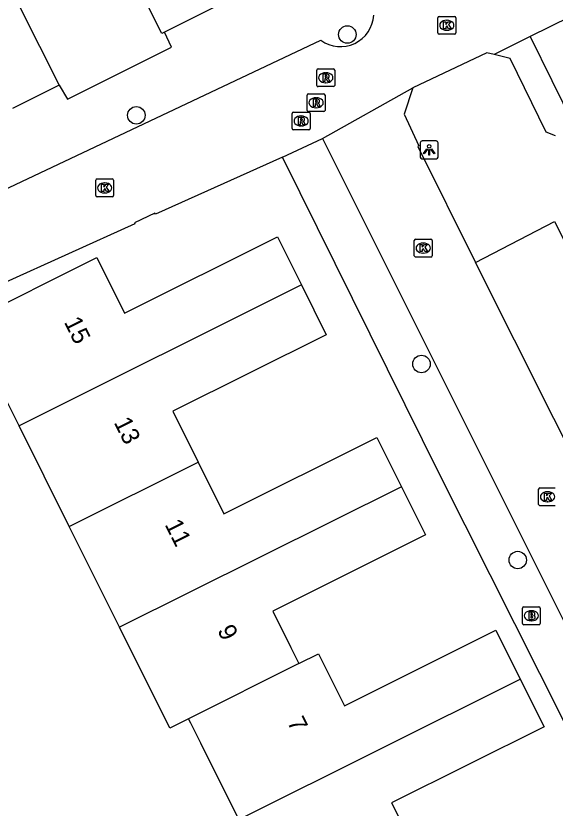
# Model space of a CAD drawing. Extents: x 157793 to 159380, y 380882 to 382313.
# Drawn here: x 158790.9 to 158821.16, y 381800.46 to 381844.88 of the extents above; entities that cross this region are included whole.
import ezdxf

# ---------------------------------------------------------------- set-up
doc = ezdxf.new("R2010")
doc.units = 0
for name, color, linetype in [('IMGEO_Boom', 7, 'Continuous'), ('IMGEO_Brandkraan', 7, 'Continuous'), ('IMGEO_Kolk', 7, 'Continuous'), ('IMGEO_Lichtpunt', 7, 'Continuous'), ('IMGEO_Pand', 7, 'Continuous'), ('IMGEO_Pand_nummerreeks', 7, 'Continuous'), ('IMGEO_Parkeervlak_open', 7, 'Continuous'), ('IMGEO_Rijbaan_lokaal_open', 7, 'Continuous'), ('IMGEO_Rioolput', 7, 'Continuous'), ('IMGEO_Voetpad_open', 7, 'Continuous')]:
    doc.layers.add(name, color=color, linetype=linetype)

msp = doc.modelspace()

# ---------------------------------------------------------------- linework, layer by layer
at = {"layer": 'IMGEO_Boom'}
for centre in [(158809.499, 381843.835), (158797.664, 381839.305), (158813.658, 381825.362), (158819.058, 381814.373)]:
    msp.add_circle(centre, 0.489, dxfattribs=at)
at = {"layer": 'IMGEO_Brandkraan'}
for p, q in [((158819.323, 381810.822), (158819.323, 381811.674)), ((158819.398, 381811.748), (158820.25, 381811.748)), ((158819.811, 381811.528), (158819.836, 381811.528)), ((158820.324, 381811.674), (158820.324, 381810.822)), ((158819.834, 381810.968), (158819.809, 381810.968)), ((158820.25, 381810.748), (158819.398, 381810.748))]:
    msp.add_line(p, q, dxfattribs=at)
for points in [[(158819.323, 381810.822), (158819.323, 381811.674)], [(158819.398, 381811.748), (158820.25, 381811.748)], [(158819.671, 381811.448), (158819.671, 381811.048), (158819.884, 381811.048)], [(158819.902, 381811.448), (158819.671, 381811.448)], [(158819.85, 381811.367), (158819.796, 381811.367), (158819.796, 381811.291)], [(158820.324, 381811.674), (158820.324, 381810.822)], [(158819.796, 381811.291), (158819.849, 381811.291)], [(158819.858, 381811.215), (158819.796, 381811.215), (158819.796, 381811.134)], [(158819.796, 381811.134), (158819.858, 381811.134)], [(158820.25, 381810.748), (158819.398, 381810.748)]]:
    msp.add_lwpolyline(points, dxfattribs=at)
for centre, radius, start, end in [((158819.4, 381811.672), 0.0765, 91.552, 178.448), ((158819.4, 381811.672), 0.0765, 91.552, 178.448), ((158819.851, 381811.329), 0.0379, 267.8285, 90.9355), ((158819.906, 381811.303), 0.145, 59.4692, 91.5367), ((158819.931, 381811.35), 0.0922, 285.5137, 58.1501), ((158820.248, 381811.672), 0.0765, 1.552, 88.448), ((158820.248, 381811.672), 0.0765, 1.552, 88.448), ((158819.859, 381811.174), 0.0404, 269.8759, 90.5077), ((158819.89, 381811.299), 0.251, 268.6676, 293.5347), ((158819.936, 381811.158), 0.105, 301.3115, 78.989), ((158819.4, 381810.824), 0.0765, 181.552, 268.448), ((158819.4, 381810.824), 0.0765, 181.552, 268.448), ((158820.248, 381810.824), 0.0765, 271.552, 358.448), ((158820.248, 381810.824), 0.0765, 271.552, 358.448)]:
    msp.add_arc(centre, radius, start, end, dxfattribs=at)
for centre, major_axis, ratio, start_param, end_param in [((158819.81, 381811.248), (-0.387, 0.002), 0.722429, 4.712389, 7.853982), ((158819.835, 381811.248), (-0.39, 0.002), 0.717154, 1.570796, 4.712389)]:
    msp.add_ellipse(centre, major_axis=major_axis, ratio=ratio, start_param=start_param, end_param=end_param, dxfattribs=at)
at = {"layer": 'IMGEO_Kolk'}
for p, q in [((158814.579, 381843.925), (158814.579, 381844.777)), ((158814.654, 381844.851), (158815.506, 381844.851)), ((158815.58, 381844.777), (158815.58, 381843.925)), ((158815.067, 381844.631), (158815.092, 381844.631)), ((158815.506, 381843.851), (158814.654, 381843.851)), ((158815.09, 381844.071), (158815.065, 381844.071)), ((158795.389, 381834.811), (158795.389, 381835.663)), ((158795.464, 381835.737), (158796.316, 381835.737)), ((158795.877, 381835.517), (158795.902, 381835.517)), ((158796.39, 381835.663), (158796.39, 381834.811)), ((158795.9, 381834.957), (158795.875, 381834.957)), ((158796.316, 381834.737), (158795.464, 381834.737)), ((158813.256, 381831.435), (158813.256, 381832.287)), ((158813.331, 381832.361), (158814.183, 381832.361)), ((158814.257, 381832.287), (158814.257, 381831.435)), ((158813.744, 381832.141), (158813.769, 381832.141)), ((158814.183, 381831.361), (158813.331, 381831.361)), ((158813.767, 381831.581), (158813.742, 381831.581)), ((158820.23, 381817.493), (158820.23, 381818.345)), ((158820.305, 381818.419), (158821.157, 381818.419)), ((158820.718, 381818.199), (158820.743, 381818.199)), ((158820.741, 381817.639), (158820.716, 381817.639)), ((158821.157, 381817.419), (158820.305, 381817.419))]:
    msp.add_line(p, q, dxfattribs=at)
for points in [[(158814.579, 381843.925), (158814.579, 381844.777)], [(158814.654, 381844.851), (158815.506, 381844.851)], [(158815.58, 381844.777), (158815.58, 381843.925)], [(158814.9, 381844.551), (158815.023, 381844.551), (158815.023, 381844.4), (158815.153, 381844.551), (158815.317, 381844.551), (158815.171, 381844.4), (158815.324, 381844.151), (158815.172, 381844.151), (158815.087, 381844.315), (158815.023, 381844.248), (158815.023, 381844.151), (158814.9, 381844.151), (158814.9, 381844.551)], [(158815.506, 381843.851), (158814.654, 381843.851)], [(158795.389, 381834.811), (158795.389, 381835.663)], [(158795.464, 381835.737), (158796.316, 381835.737)], [(158795.71, 381835.437), (158795.833, 381835.437), (158795.833, 381835.286), (158795.963, 381835.437), (158796.127, 381835.437), (158795.981, 381835.286), (158796.134, 381835.037), (158795.982, 381835.037), (158795.897, 381835.201), (158795.833, 381835.134), (158795.833, 381835.037), (158795.71, 381835.037), (158795.71, 381835.437)], [(158796.39, 381835.663), (158796.39, 381834.811)], [(158796.316, 381834.737), (158795.464, 381834.737)], [(158813.256, 381831.435), (158813.256, 381832.287)], [(158813.331, 381832.361), (158814.183, 381832.361)], [(158814.257, 381832.287), (158814.257, 381831.435)], [(158813.577, 381832.061), (158813.7, 381832.061), (158813.7, 381831.91), (158813.83, 381832.061), (158813.994, 381832.061), (158813.848, 381831.91), (158814.001, 381831.661), (158813.849, 381831.661), (158813.764, 381831.825), (158813.7, 381831.758), (158813.7, 381831.661), (158813.577, 381831.661), (158813.577, 381832.061)], [(158814.183, 381831.361), (158813.331, 381831.361)], [(158820.23, 381817.493), (158820.23, 381818.345)], [(158820.305, 381818.419), (158821.157, 381818.419)], [(158820.551, 381818.119), (158820.674, 381818.119), (158820.674, 381817.968), (158820.804, 381818.119), (158820.968, 381818.119), (158820.822, 381817.968), (158820.975, 381817.719), (158820.823, 381817.719), (158820.738, 381817.883), (158820.674, 381817.816), (158820.674, 381817.719), (158820.551, 381817.719), (158820.551, 381818.119)], [(158821.157, 381817.419), (158820.305, 381817.419)]]:
    msp.add_lwpolyline(points, dxfattribs=at)
for centre, start, end in [((158814.656, 381844.775), 91.552, 178.448), ((158814.656, 381844.775), 91.552, 178.448), ((158815.504, 381844.775), 1.552, 88.448), ((158815.504, 381844.775), 1.552, 88.448), ((158814.656, 381843.927), 181.552, 268.448), ((158814.656, 381843.927), 181.552, 268.448), ((158815.504, 381843.927), 271.552, 358.448), ((158815.504, 381843.927), 271.552, 358.448), ((158795.466, 381835.661), 91.552, 178.448), ((158795.466, 381835.661), 91.552, 178.448), ((158796.314, 381835.661), 1.552, 88.448), ((158796.314, 381835.661), 1.552, 88.448), ((158795.466, 381834.813), 181.552, 268.448), ((158795.466, 381834.813), 181.552, 268.448), ((158796.314, 381834.813), 271.552, 358.448), ((158796.314, 381834.813), 271.552, 358.448), ((158813.333, 381832.285), 91.552, 178.448), ((158813.333, 381832.285), 91.552, 178.448), ((158814.181, 381832.285), 1.552, 88.448), ((158814.181, 381832.285), 1.552, 88.448), ((158813.333, 381831.437), 181.552, 268.448), ((158813.333, 381831.437), 181.552, 268.448), ((158814.181, 381831.437), 271.552, 358.448), ((158814.181, 381831.437), 271.552, 358.448), ((158820.307, 381818.343), 91.552, 178.448), ((158820.307, 381818.343), 91.552, 178.448), ((158820.307, 381817.495), 181.552, 268.448), ((158820.307, 381817.495), 181.552, 268.448)]:
    msp.add_arc(centre, 0.0765, start, end, dxfattribs=at)
for centre, major_axis, ratio, start_param, end_param in [((158815.066, 381844.351), (-0.387, 0.002), 0.722429, 4.712389, 7.853982), ((158815.091, 381844.351), (-0.39, 0.002), 0.717154, 1.570796, 4.712389), ((158795.876, 381835.237), (-0.387, 0.002), 0.722429, 4.712389, 7.853982), ((158795.901, 381835.237), (-0.39, 0.002), 0.717154, 1.570796, 4.712389), ((158813.743, 381831.861), (-0.387, 0.002), 0.722429, 4.712389, 7.853982), ((158813.768, 381831.861), (-0.39, 0.002), 0.717154, 1.570796, 4.712389), ((158820.717, 381817.919), (-0.387, 0.002), 0.722429, 4.712389, 7.853982), ((158820.742, 381817.919), (-0.39, 0.002), 0.717154, 1.570796, 4.712389)]:
    msp.add_ellipse(centre, major_axis=major_axis, ratio=ratio, start_param=start_param, end_param=end_param, dxfattribs=at)
at = {"layer": 'IMGEO_Lichtpunt'}
for p, q in [((158813.59, 381837.77), (158813.59, 381836.963)), ((158813.59, 381837.77), (158813.59, 381836.963)), ((158814.492, 381837.865), (158813.684, 381837.865)), ((158814.492, 381837.865), (158813.684, 381837.865)), ((158814.586, 381836.963), (158814.586, 381837.77)), ((158814.586, 381836.963), (158814.586, 381837.77)), ((158813.684, 381836.869), (158814.492, 381836.869)), ((158813.684, 381836.869), (158814.492, 381836.869))]:
    msp.add_line(p, q, dxfattribs=at)
for points in [[(158813.964, 381837.434), (158814.003, 381837.406), (158813.815, 381837.144), (158813.777, 381837.171), (158813.964, 381837.434)], [(158814.066, 381837.386), (158814.113, 381837.386), (158814.113, 381837.064), (158814.066, 381837.064), (158814.066, 381837.386)], [(158814.176, 381837.406), (158814.214, 381837.433), (158814.401, 381837.171), (158814.362, 381837.143), (158814.176, 381837.406)]]:
    msp.add_lwpolyline(points, dxfattribs=at)
msp.add_circle((158814.089, 381837.568), 0.0994, dxfattribs=at)
for centre, start, end in [((158813.684, 381837.77), 90, 180), ((158813.684, 381837.77), 90, 180), ((158814.492, 381837.77), 0, 90), ((158814.492, 381837.77), 0, 90), ((158813.684, 381836.963), 180, 270), ((158813.684, 381836.963), 180, 270), ((158814.492, 381836.963), 270, 0), ((158814.492, 381836.963), 270, 360)]:
    msp.add_arc(centre, 0.0946, start, end, dxfattribs=at)
at = {"layer": 'IMGEO_Pand'}
for points in [[(158799.236, 381843.958), (158799.098, 381843.889), (158795.814, 381850.431), (158798.728, 381851.894)], [(158787.431, 381846.262), (158790.035, 381847.569), (158793.331, 381841.003)], [(158802.012, 381845.352), (158799.236, 381843.958)], [(158793.331, 381841.003), (158790.726, 381839.695)], [(158791.084, 381821.906), (158790.418, 381823.242), (158788.188, 381827.716), (158795.448, 381831.335), (158797.002, 381828.217), (158805.581, 381832.493), (158806.924, 381829.799)], [(158806.924, 381829.799), (158791.084, 381821.906)], [(158806.924, 381829.799), (158808.32, 381826.998), (158799.717, 381822.71), (158801.137, 381819.86)], [(158793.901, 381816.255), (158791.084, 381821.906)], [(158801.137, 381819.86), (158802.578, 381816.968), (158811.156, 381821.244), (158812.532, 381818.483)], [(158793.901, 381816.255), (158801.137, 381819.86)], [(158812.532, 381818.483), (158796.718, 381810.602)], [(158812.532, 381818.483), (158813.88, 381815.778), (158805.319, 381811.511), (158806.337, 381809.468), (158806.649, 381808.841), (158806.787, 381808.565)], [(158796.718, 381810.602), (158793.901, 381816.255)], [(158800.591, 381805.479), (158799.534, 381804.952), (158796.718, 381810.602)], [(158806.787, 381808.565), (158807.881, 381809.11), (158809.334, 381806.194), (158817.838, 381810.433), (158819.203, 381807.695)], [(158806.787, 381808.565), (158800.591, 381805.479)], [(158803.409, 381799.825), (158819.203, 381807.695)], [(158819.203, 381807.695), (158820.532, 381805.028), (158811.979, 381800.765), (158813.466, 381797.781)], [(158803.409, 381799.825), (158801.275, 381804.106), (158800.719, 381805.222), (158800.591, 381805.479)]]:
    msp.add_lwpolyline(points, dxfattribs=at)
at = {"layer": 'IMGEO_Parkeervlak_open'}
msp.add_lwpolyline([(158816.697, 381831.06), (158821.128, 381833.346), (158827.744, 381820.179), (158825.209, 381818.921)], dxfattribs=at)
at = {"layer": 'IMGEO_Rijbaan_lokaal_open'}
for points in [[(158837.675, 381852.553), (158819.75, 381843.716)], [(158744.062, 381811.761), (158780.269, 381830.421), (158808.022, 381843.51)], [(158819.75, 381843.716), (158817.743, 381842.711)], [(158817.743, 381842.711), (158817.33, 381842.806), (158813.17, 381840.854)], [(158808.114, 381838.005), (158813.17, 381840.854)], [(158813.17, 381840.854), (158812.696, 381839.378), (158813.517, 381837.6), (158813.454, 381837.549), (158816.697, 381831.06)], [(158805.868, 381836.963), (158808.114, 381838.005)], [(158808.114, 381838.005), (158832.284, 381789.689), (158830.088, 381788.581)], [(158805.868, 381836.963), (158798.73, 381833.759), (158798.704, 381833.813), (158797.564, 381833.284), (158797.577, 381833.222), (158790.139, 381829.863), (158789.687, 381829.806), (158789.586, 381829.862), (158775.02, 381822.64), (158762.281, 381816.109), (158762.22, 381816.195), (158746.664, 381807.759), (158746.574, 381807.71)], [(158823.263, 381817.955), (158816.697, 381831.06)]]:
    msp.add_lwpolyline(points, dxfattribs=at)
msp.add_arc((158809.114, 381845.024), 1.867, 234.1923, 356.525, dxfattribs=at)
at = {"layer": 'IMGEO_Rioolput'}
for p, q in [((158807.79, 381840.985), (158807.79, 381841.837)), ((158807.865, 381841.911), (158808.717, 381841.911)), ((158808.278, 381841.691), (158808.303, 381841.691)), ((158808.791, 381841.837), (158808.791, 381840.985)), ((158808.301, 381841.131), (158808.276, 381841.131)), ((158808.717, 381840.911), (158807.865, 381840.911)), ((158807.248, 381839.584), (158807.248, 381840.436)), ((158807.323, 381840.51), (158808.175, 381840.51)), ((158807.736, 381840.29), (158807.761, 381840.29)), ((158808.249, 381840.436), (158808.249, 381839.584)), ((158806.409, 381838.561), (158806.409, 381839.413)), ((158806.484, 381839.487), (158807.336, 381839.487)), ((158808.175, 381839.51), (158807.323, 381839.51)), ((158807.41, 381839.413), (158807.41, 381838.561)), ((158807.759, 381839.73), (158807.734, 381839.73)), ((158806.897, 381839.267), (158806.922, 381839.267)), ((158807.336, 381838.487), (158806.484, 381838.487)), ((158806.92, 381838.707), (158806.895, 381838.707))]:
    msp.add_line(p, q, dxfattribs=at)
for points in [[(158807.79, 381840.985), (158807.79, 381841.837)], [(158807.865, 381841.911), (158808.717, 381841.911)], [(158808.379, 381841.609), (158808.127, 381841.611), (158808.127, 381841.211)], [(158808.791, 381841.837), (158808.791, 381840.985)], [(158808.127, 381841.211), (158808.251, 381841.211), (158808.251, 381841.373), (158808.262, 381841.373)], [(158808.305, 381841.53), (158808.251, 381841.53), (158808.251, 381841.449)], [(158808.251, 381841.449), (158808.303, 381841.449)], [(158808.309, 381841.344), (158808.38, 381841.211), (158808.52, 381841.211), (158808.455, 381841.337)], [(158808.717, 381840.911), (158807.865, 381840.911)], [(158807.248, 381839.584), (158807.248, 381840.436)], [(158807.323, 381840.51), (158808.175, 381840.51)], [(158808.249, 381840.436), (158808.249, 381839.584)], [(158807.837, 381840.208), (158807.585, 381840.21), (158807.585, 381839.81)], [(158807.585, 381839.81), (158807.709, 381839.81), (158807.709, 381839.972), (158807.72, 381839.972)], [(158807.763, 381840.129), (158807.709, 381840.129), (158807.709, 381840.048)], [(158807.709, 381840.048), (158807.761, 381840.048)], [(158807.767, 381839.943), (158807.838, 381839.81), (158807.978, 381839.81), (158807.913, 381839.936)], [(158806.409, 381838.561), (158806.409, 381839.413)], [(158806.484, 381839.487), (158807.336, 381839.487)], [(158808.175, 381839.51), (158807.323, 381839.51)], [(158807.41, 381839.413), (158807.41, 381838.561)], [(158806.998, 381839.185), (158806.746, 381839.187), (158806.746, 381838.787)], [(158806.746, 381838.787), (158806.87, 381838.787), (158806.87, 381838.949), (158806.881, 381838.949)], [(158806.924, 381839.106), (158806.87, 381839.106), (158806.87, 381839.025)], [(158806.87, 381839.025), (158806.922, 381839.025)], [(158806.928, 381838.92), (158806.999, 381838.787), (158807.139, 381838.787), (158807.074, 381838.913)], [(158807.336, 381838.487), (158806.484, 381838.487)]]:
    msp.add_lwpolyline(points, dxfattribs=at)
for centre, radius, start, end in [((158807.867, 381841.835), 0.0765, 91.552, 178.448), ((158807.867, 381841.835), 0.0765, 91.552, 178.448), ((158808.378, 381841.499), 0.109, 350.3612, 89.416), ((158808.715, 381841.835), 0.0765, 1.552, 88.448), ((158808.715, 381841.835), 0.0765, 1.552, 88.448), ((158808.261, 381841.32), 0.0533, 26.0293, 88.6989), ((158808.287, 381841.638), 0.19, 274.7715, 282.9687), ((158808.311, 381841.434), 0.0964, 77.0061, 93.1865), ((158808.325, 381841.491), 0.0378, 276.6634, 79.6772), ((158808.376, 381841.499), 0.112, 277.5842, 350.9817), ((158808.36, 381841.284), 0.108, 29.5134, 73.7905), ((158807.867, 381840.987), 0.0765, 181.552, 268.448), ((158807.867, 381840.987), 0.0765, 181.552, 268.448), ((158808.715, 381840.987), 0.0765, 271.552, 358.448), ((158808.715, 381840.987), 0.0765, 271.552, 358.448), ((158807.325, 381840.434), 0.0765, 91.552, 178.448), ((158807.325, 381840.434), 0.0765, 91.552, 178.448), ((158808.173, 381840.434), 0.0765, 1.552, 88.448), ((158808.173, 381840.434), 0.0765, 1.552, 88.448), ((158807.719, 381839.919), 0.0533, 26.0293, 88.6989), ((158807.745, 381840.237), 0.19, 274.7715, 282.9687), ((158807.769, 381840.033), 0.0964, 77.0061, 93.1865), ((158807.783, 381840.09), 0.0378, 276.6634, 79.6772), ((158807.836, 381840.098), 0.109, 350.3612, 89.416), ((158807.834, 381840.098), 0.112, 277.5842, 350.9817), ((158807.818, 381839.883), 0.108, 29.5134, 73.7905), ((158806.486, 381839.411), 0.0765, 91.552, 178.448), ((158806.486, 381839.411), 0.0765, 91.552, 178.448), ((158807.325, 381839.586), 0.0765, 181.552, 268.448), ((158807.325, 381839.586), 0.0765, 181.552, 268.448), ((158807.334, 381839.411), 0.0765, 1.552, 88.448), ((158807.334, 381839.411), 0.0765, 1.552, 88.448), ((158808.173, 381839.586), 0.0765, 271.552, 358.448), ((158808.173, 381839.586), 0.0765, 271.552, 358.448), ((158806.88, 381838.896), 0.0533, 26.0293, 88.6989), ((158806.906, 381839.214), 0.19, 274.7715, 282.9687), ((158806.93, 381839.01), 0.0964, 77.0061, 93.1865), ((158806.944, 381839.067), 0.0378, 276.6634, 79.6772), ((158806.997, 381839.075), 0.109, 350.3612, 89.416), ((158806.995, 381839.075), 0.112, 277.5842, 350.9817), ((158806.979, 381838.86), 0.108, 29.5134, 73.7905), ((158806.486, 381838.563), 0.0765, 181.552, 268.448), ((158806.486, 381838.563), 0.0765, 181.552, 268.448), ((158807.334, 381838.563), 0.0765, 271.552, 358.448), ((158807.334, 381838.563), 0.0765, 271.552, 358.448)]:
    msp.add_arc(centre, radius, start, end, dxfattribs=at)
for centre, major_axis, ratio, start_param, end_param in [((158808.277, 381841.411), (-0.387, 0.002), 0.722429, 4.712389, 7.853982), ((158808.302, 381841.411), (-0.39, 0.002), 0.717154, 1.570796, 4.712389), ((158807.735, 381840.01), (-0.387, 0.002), 0.722429, 4.712389, 7.853982), ((158807.76, 381840.01), (-0.39, 0.002), 0.717154, 1.570796, 4.712389), ((158806.896, 381838.987), (-0.387, 0.002), 0.722429, 4.712389, 7.853982), ((158806.921, 381838.987), (-0.39, 0.002), 0.717154, 1.570796, 4.712389)]:
    msp.add_ellipse(centre, major_axis=major_axis, ratio=ratio, start_param=start_param, end_param=end_param, dxfattribs=at)
at = {"layer": 'IMGEO_Voetpad_open'}
for points in [[(158793.331, 381841.003), (158793.805, 381840.213), (158799.636, 381843.133), (158799.236, 381843.958)], [(158819.75, 381843.716), (158822.195, 381838.787), (158824.789, 381840.091), (158824.871, 381840.132)], [(158821.17, 381838.157), (158820.649, 381838.357), (158818.635, 381842.486), (158817.743, 381842.711)], [(158830.088, 381788.581), (158827.293, 381794.132), (158814.714, 381819.119), (158805.868, 381836.963)]]:
    msp.add_lwpolyline(points, dxfattribs=at)

# ---------------------------------------------------------------- texts
at = {"layer": 'IMGEO_Pand_nummerreeks'}
for s, rotation, p in [('15', 296.4712, (158793.584, 381827.719)), ('13', 296.4712, (158796.384, 381822.095)), ('11', 296.4712, (158799.236, 381816.37)), ('9', 296.4704, (158802.19, 381810.438)), ('7', 296.2527, (158806.102, 381805.297))]:
    msp.add_text(s, height=1, rotation=rotation, dxfattribs=at).set_placement(p)

doc.saveas('drawing.dxf')
